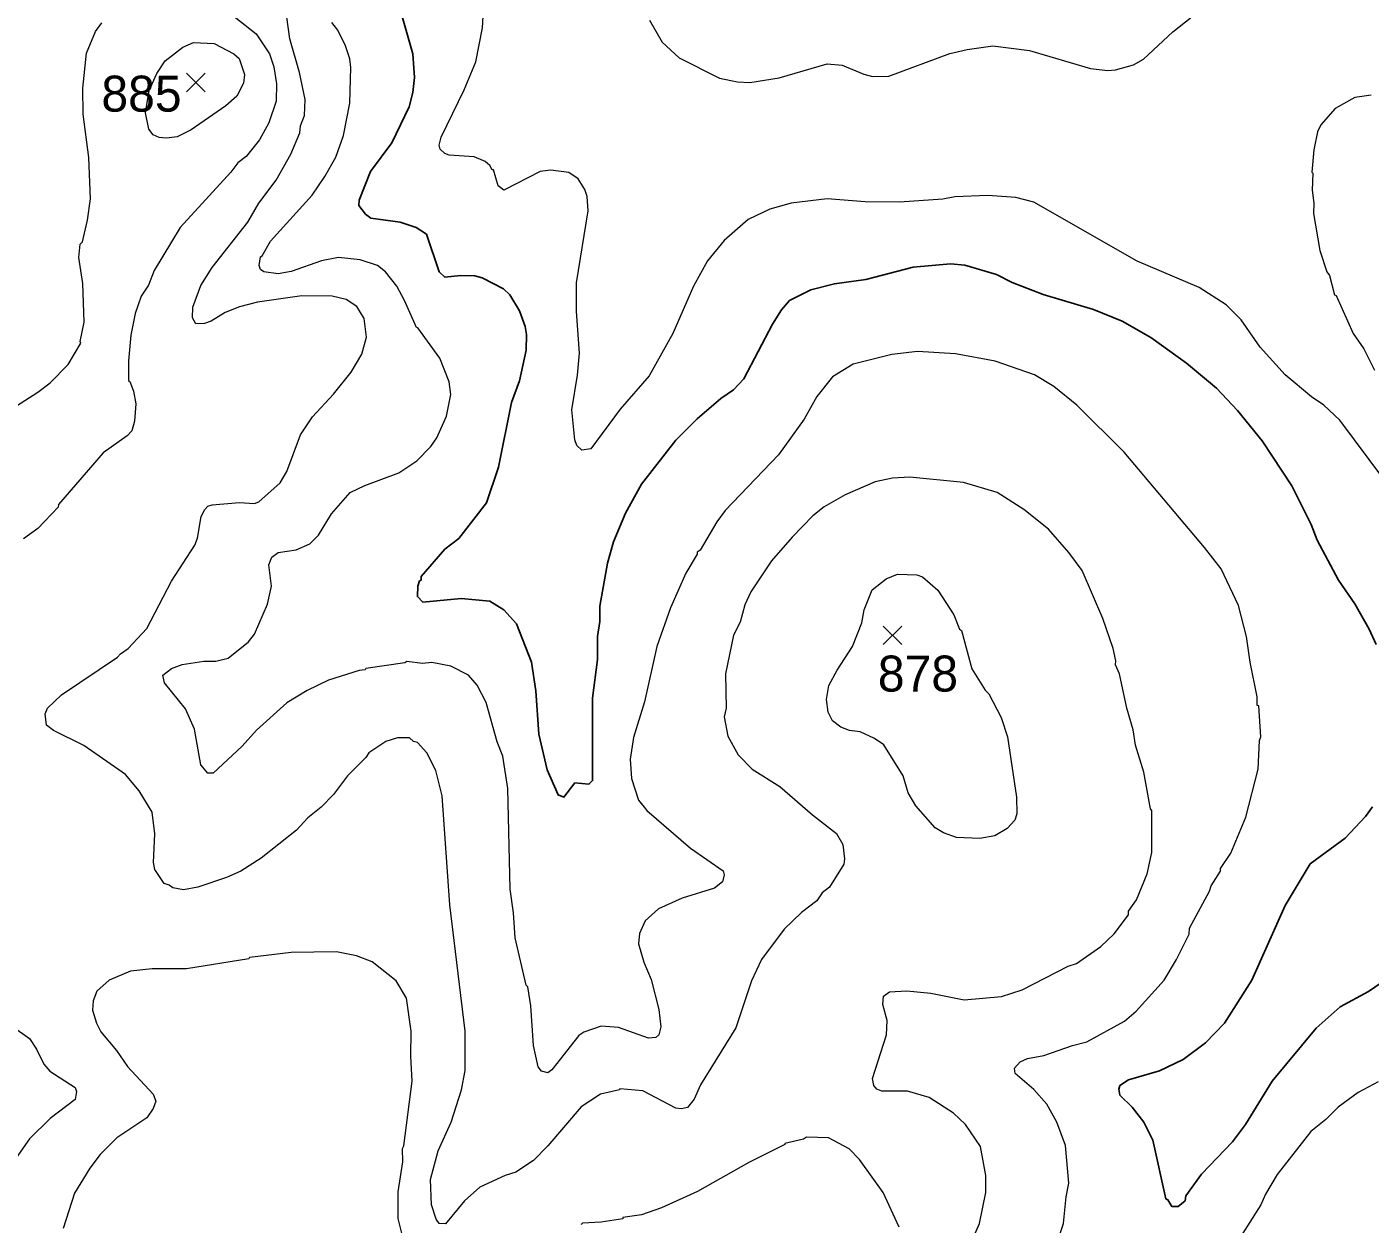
# Model space of a CAD drawing. Extents: x 265.7 to 292.1, y 7676.2 to 7704.2.
# Drawn here: x 270.421 to 273.408, y 7687.332 to 7689.995 of the extents above; entities that cross this region are included whole.
import ezdxf
from ezdxf.enums import TextEntityAlignment as Align

# ---------------------------------------------------------------- set-up
doc = ezdxf.new("R2010")
doc.units = 0
doc.header["$LTSCALE"] = 0.032
for name, color, linetype, lineweight in [('1', 7, 'Continuous', 25), ('2', 7, 'Continuous', 13), ('21', 7, 'Continuous', 25)]:
    doc.layers.add(name, color=color, linetype=linetype, lineweight=lineweight)
doc.layers.add('61', color=7, linetype='Continuous')

msp = doc.modelspace()

# ---------------------------------------------------------------- linework, layer by layer
at = {"layer": '1'}
for points in [[(271.2535, 7690.0225), (271.2791, 7689.9347), (271.283, 7689.8821), (271.2791, 7689.8486), (271.2711, 7689.8166), (271.232, 7689.7368), (271.1849, 7689.673), (271.1594, 7689.6092), (271.1586, 7689.5972), (271.1737, 7689.5781), (271.1857, 7689.5693), (271.2511, 7689.5605), (271.2863, 7689.5485), (271.3094, 7689.5334), (271.3373, 7689.4496), (271.3501, 7689.4376), (271.3852, 7689.4416), (271.4171, 7689.4408), (271.4331, 7689.4368), (271.481, 7689.4121), (271.4945, 7689.3985), (271.5161, 7689.3634), (271.5288, 7689.3283), (271.532, 7689.3107), (271.5312, 7689.2756), (271.5161, 7689.207), (271.4985, 7689.1591), (271.4698, 7689.0155), (271.4426, 7688.9357), (271.3812, 7688.8567), (271.3501, 7688.8327), (271.2974, 7688.7721), (271.2974, 7688.7641), (271.2942, 7688.7625), (271.2902, 7688.7506), (271.2894, 7688.7274), (271.3014, 7688.7154), (271.3868, 7688.7234), (271.4506, 7688.717), (271.4818, 7688.6979), (271.5097, 7688.6668), (271.5432, 7688.5814)], [(271.6397, 7688.3133), (271.6709, 7688.3101), (271.6788, 7688.3181), (271.6788, 7688.5016), (271.69, 7688.5878), (271.69, 7688.6389), (271.6948, 7688.6724), (271.6948, 7688.7059), (271.7124, 7688.8016), (271.7251, 7688.8495), (271.7523, 7688.9134), (271.7874, 7688.9772), (271.864, 7689.0753), (271.9118, 7689.1232), (271.9645, 7689.1679), (271.9924, 7689.187), (272.0156, 7689.2118), (272.0794, 7689.3331), (272.0994, 7689.365), (272.1169, 7689.3857), (272.164, 7689.4097), (272.2167, 7689.4232), (272.2869, 7689.4328), (272.3922, 7689.4599), (272.4752, 7689.4679), (272.5071, 7689.4647), (272.5774, 7689.444), (272.6125, 7689.4264), (272.6811, 7689.3993), (272.7928, 7689.3658), (272.8566, 7689.3402), (272.9205, 7689.3035), (273.0003, 7689.2469), (273.0665, 7689.191), (273.1136, 7689.1416), (273.1686, 7689.0737), (273.2341, 7688.974), (273.2772, 7688.8878), (273.2907, 7688.8527), (273.3378, 7688.7641), (273.3745, 7688.7115), (273.4064, 7688.6548), (273.4216, 7688.6213)], [(271.5432, 7688.5814), (271.5528, 7688.5176), (271.5591, 7688.4218), (271.5775, 7688.342), (271.6022, 7688.2869), (271.615, 7688.2813), (271.6397, 7688.3133)], [(273.4136, 7688.2598), (273.3984, 7688.2383), (273.353, 7688.1904), (273.2748, 7688.1329), (273.2197, 7688.0404), (273.1455, 7687.8744), (273.0848, 7687.7786), (273.0425, 7687.7348), (272.9923, 7687.698), (272.9396, 7687.6725), (272.871, 7687.6526), (272.8518, 7687.6398), (272.8494, 7687.6318), (272.8518, 7687.6183), (272.879, 7687.5919), (272.9053, 7687.5584), (272.9253, 7687.5185), (272.954, 7687.3884), (272.9588, 7687.3861), (272.9676, 7687.3709), (272.9811, 7687.3709), (272.9971, 7687.3837), (272.9987, 7687.3948), (273.033, 7687.4427), (273.1024, 7687.5145), (273.1311, 7687.5536), (273.1902, 7687.6494), (273.2883, 7687.7675), (273.3418, 7687.8153), (273.4048, 7687.8489), (273.4471, 7687.8784)]]:
    msp.add_lwpolyline(points, dxfattribs=at)
at = {"layer": '2'}
for points in [[(271.469, 7689.6411), (271.4586, 7689.677), (271.4554, 7689.677), (271.4506, 7689.6866), (271.4403, 7689.6953), (271.4155, 7689.7057), (271.3597, 7689.7089), (271.3501, 7689.7129), (271.3397, 7689.7225), (271.3373, 7689.7312), (271.3421, 7689.7496), (271.3932, 7689.8549), (271.4195, 7689.9172), (271.4339, 7689.9922), (271.4363, 7690.0321)], [(270.347, 7689.12), (270.4452, 7689.1823), (270.4723, 7689.203), (270.5122, 7689.2437), (270.5409, 7689.2908), (270.5394, 7689.2948), (270.5481, 7689.3379), (270.5449, 7689.424), (270.5362, 7689.4815), (270.5394, 7689.511), (270.5441, 7689.5166), (270.5553, 7689.5645), (270.5617, 7689.6124), (270.5585, 7689.7041), (270.5457, 7689.8007), (270.5449, 7689.8581), (270.5529, 7689.9363), (270.5729, 7689.9842), (270.5872, 7690.0034)], [(270.8715, 7690.0256), (270.9304, 7689.9794), (270.9599, 7689.9347), (270.9695, 7689.906), (270.9758, 7689.8677), (270.975, 7689.8294), (270.9591, 7689.7815), (270.9383, 7689.7432), (270.908, 7689.7065), (270.8897, 7689.6922), (270.8745, 7689.6714), (270.7612, 7689.5485), (270.7037, 7689.4528), (270.691, 7689.4201), (270.675, 7689.3953), (270.6614, 7689.357), (270.6519, 7689.3091), (270.6463, 7689.2517), (270.6463, 7689.2078), (270.6495, 7689.2062), (270.6575, 7689.1847), (270.663, 7689.1559), (270.6598, 7689.1176), (270.6543, 7689.0961), (270.6439, 7689.0849), (270.5904, 7689.0474), (270.4907, 7688.9325), (270.4899, 7688.9261), (270.4452, 7688.879), (270.4133, 7688.8559)], [(271.0293, 7689.0873), (271.0556, 7689.1272), (271.1027, 7689.1775), (271.1418, 7689.2269), (271.1658, 7689.2668), (271.1761, 7689.3044), (271.1705, 7689.3458), (271.1546, 7689.373), (271.1306, 7689.3881), (271.0995, 7689.3953), (271.0325, 7689.3961), (270.9336, 7689.3825), (270.8937, 7689.3722), (270.8617, 7689.3594), (270.8306, 7689.3403), (270.8155, 7689.3347), (270.7963, 7689.3339), (270.7891, 7689.3474), (270.7899, 7689.3714), (270.8075, 7689.4193), (270.833, 7689.4592), (270.912, 7689.5605), (270.9367, 7689.6028), (270.975, 7689.6539), (271.0078, 7689.7113), (271.0277, 7689.7592), (271.0293, 7689.7743), (271.0381, 7689.7975), (271.0397, 7689.8334), (271.0269, 7689.8932), (271.0054, 7689.9683), (270.999, 7690.0161)], [(271.1618, 7689.4767), (271.1139, 7689.4815), (271.0756, 7689.4743), (271.0086, 7689.4504), (270.9798, 7689.4456), (270.9479, 7689.4496), (270.9399, 7689.4552), (270.9375, 7689.4639), (270.9399, 7689.4831), (270.9439, 7689.4855), (270.9623, 7689.5182), (271.0548, 7689.6203), (271.0836, 7689.6618), (271.1075, 7689.7049), (271.1251, 7689.7528), (271.1386, 7689.8246), (271.141, 7689.9044), (271.1386, 7689.9236), (271.129, 7689.9523), (271.1123, 7689.9874), (271.0987, 7690.0042)], [(271.8057, 7690.0097), (271.8336, 7689.9603), (271.8712, 7689.926), (271.9613, 7689.8805), (272.0012, 7689.8725), (272.0284, 7689.8709), (272.0938, 7689.8813), (272.2007, 7689.9124), (272.2342, 7689.9092), (272.2821, 7689.8893), (272.3013, 7689.8845), (272.338, 7689.8853), (272.4736, 7689.9355), (272.5119, 7689.9443), (272.5694, 7689.9523), (272.6508, 7689.9419), (272.7864, 7689.902), (272.8247, 7689.8972), (272.8423, 7689.8988), (272.8822, 7689.91), (272.9045, 7689.9228), (272.9699, 7689.9834), (273.0122, 7690.0169)], [(273.4104, 7689.843), (273.3745, 7689.8374), (273.3306, 7689.8134), (273.2987, 7689.7767), (273.2915, 7689.7608), (273.2835, 7689.7209), (273.2788, 7689.6714), (273.2812, 7689.669), (273.2796, 7689.6315), (273.2835, 7689.6028), (273.2827, 7689.5796), (273.2963, 7689.4975), (273.3123, 7689.4496), (273.3179, 7689.4416), (273.329, 7689.3985), (273.333, 7689.3969), (273.3705, 7689.3123), (273.3945, 7689.2788), (273.4184, 7689.2309)], [(271.6613, 7689.6331), (271.6469, 7689.6563), (271.6262, 7689.6706), (271.5863, 7689.6762), (271.5623, 7689.673), (271.4818, 7689.6315), (271.469, 7689.6411)], [(273.4391, 7688.9884), (273.341, 7689.12), (273.3051, 7689.1535), (273.278, 7689.1719), (273.2197, 7689.2206), (273.1639, 7689.282), (273.1216, 7689.3427), (273.088, 7689.3762), (273.0282, 7689.4153), (272.8902, 7689.4735), (272.6603, 7689.6044), (272.6204, 7689.6148), (272.5582, 7689.6195), (272.4848, 7689.6163), (272.4577, 7689.6116), (272.3619, 7689.6044), (272.2853, 7689.6052), (272.2007, 7689.6124), (272.1209, 7689.6028), (272.073, 7689.5892), (272.0252, 7689.5661), (271.9717, 7689.5198), (271.9342, 7689.4743), (271.9031, 7689.4177), (271.8576, 7689.3123), (271.8049, 7689.2182), (271.7403, 7689.144), (271.6749, 7689.0562), (271.6549, 7689.053), (271.6437, 7689.0634), (271.6397, 7689.0761), (271.6326, 7689.1432), (271.6453, 7689.2198), (271.6501, 7689.2692), (271.6429, 7689.3618), (271.6429, 7689.4256), (271.6693, 7689.5852), (271.6669, 7689.6172), (271.6613, 7689.6331)], [(271.2902, 7689.3251), (271.287, 7689.3259), (271.2607, 7689.3857), (271.2432, 7689.4177), (271.2184, 7689.4496), (271.2001, 7689.4639), (271.1618, 7689.4767)], [(271.9118, 7688.8216), (271.8863, 7688.7793), (271.852, 7688.7027), (271.8217, 7688.6165), (271.7945, 7688.4936), (271.7698, 7688.4138), (271.7626, 7688.3659), (271.7658, 7688.3229), (271.781, 7688.275), (271.7993, 7688.2518), (271.8967, 7688.1681), (271.9693, 7688.1178), (271.9717, 7688.109), (271.9677, 7688.093), (271.9502, 7688.0787), (271.8783, 7688.0571), (271.8257, 7688.0332), (271.7961, 7688.0061), (271.7834, 7687.9781), (271.781, 7687.955), (271.793, 7687.9143), (271.8089, 7687.876), (271.8265, 7687.809), (271.8305, 7687.7707), (271.8265, 7687.7531), (271.8193, 7687.7467), (271.8033, 7687.7451), (271.7363, 7687.7691), (271.698, 7687.7723), (271.6597, 7687.7587), (271.6485, 7687.7515), (271.5879, 7687.6749), (271.5791, 7687.6685), (271.5655, 7687.6717), (271.5576, 7687.6813), (271.5472, 7687.7292), (271.5416, 7687.817), (271.5352, 7687.8592), (271.5312, 7687.8632), (271.5065, 7687.9686), (271.5033, 7688.0244), (271.4953, 7688.0771), (271.4905, 7688.3005), (271.4794, 7688.3723), (271.4666, 7688.4043), (271.4418, 7688.492), (271.4219, 7688.5303), (271.4028, 7688.5527), (271.3637, 7688.5726), (271.3214, 7688.5806), (271.3006, 7688.579), (271.2655, 7688.583), (271.2615, 7688.5798), (271.1745, 7688.5678), (271.1729, 7688.5646), (271.1594, 7688.563), (271.0916, 7688.5415), (271.0437, 7688.5184), (270.999, 7688.4912), (270.9312, 7688.4306), (270.8992, 7688.3947), (270.8346, 7688.3348), (270.8234, 7688.3348), (270.8075, 7688.3532), (270.7931, 7688.433), (270.7732, 7688.4777), (270.7269, 7688.5359), (270.7229, 7688.5527), (270.742, 7688.5678), (270.766, 7688.5766), (270.8139, 7688.5838), (270.841, 7688.5838), (270.8681, 7688.5902), (270.9136, 7688.6269), (270.9272, 7688.6436), (270.9559, 7688.7107), (270.9647, 7688.7506), (270.9591, 7688.7984), (270.9655, 7688.8152), (270.9798, 7688.8256), (271.0197, 7688.8312), (271.0501, 7688.8447), (271.0692, 7688.8639), (271.0979, 7688.9118), (271.1394, 7688.9588), (271.1721, 7688.9748), (271.248, 7689.0027), (271.2878, 7689.0298), (271.319, 7689.061), (271.3325, 7689.0809), (271.3541, 7689.1288), (271.3636, 7689.1767), (271.3597, 7689.2054), (271.3389, 7689.2581), (271.2902, 7689.3251)], [(272.697, 7687.2424), (272.7266, 7687.3334), (272.7322, 7687.3924), (272.7385, 7687.4228), (272.7306, 7687.5065), (272.7114, 7687.5584), (272.6891, 7687.5983), (272.6603, 7687.631), (272.6188, 7687.6669), (272.6172, 7687.6789), (272.63, 7687.6925), (272.646, 7687.7004), (272.6827, 7687.7068), (272.7465, 7687.7292), (272.7784, 7687.7371), (272.8622, 7687.7834), (272.8878, 7687.8058), (272.95, 7687.8744), (272.9779, 7687.9207), (273.0059, 7687.9765), (273.0067, 7687.9901), (273.0513, 7688.0723), (273.0545, 7688.0843), (273.0753, 7688.117), (273.0753, 7688.1226), (273.0984, 7688.1569), (273.1319, 7688.2367), (273.1591, 7688.3436), (273.1623, 7688.4074), (273.1654, 7688.4154), (273.1607, 7688.4848), (273.1575, 7688.4856), (273.1575, 7688.5048), (273.1415, 7688.5814), (273.1335, 7688.6389), (273.116, 7688.7075), (273.0769, 7688.7889), (273.0402, 7688.8367), (272.8614, 7689.049), (272.7561, 7689.1535), (272.705, 7689.195), (272.6619, 7689.2206), (272.5742, 7689.2509), (272.4864, 7689.2676), (272.4018, 7689.2724), (272.3444, 7689.266), (272.2582, 7689.2445), (272.2127, 7689.2166), (272.1776, 7689.1727), (272.1496, 7689.1224)], [(272.1496, 7689.1224), (272.0922, 7689.0426), (271.9741, 7688.9189), (271.9549, 7688.8934), (271.9182, 7688.8304), (271.9118, 7688.8264), (271.9118, 7688.8216)], [(270.833, 7688.9317), (270.8937, 7688.9365), (270.9272, 7688.9349), (270.9367, 7688.9381), (270.9838, 7688.9804), (270.999, 7689.0059), (271.0293, 7689.0873)], [(272.4936, 7687.2273), (272.5398, 7687.3334), (272.5534, 7687.402), (272.5534, 7687.4403), (272.5414, 7687.5042), (272.5087, 7687.5536), (272.4816, 7687.5784), (272.4273, 7687.6135), (272.3795, 7687.6278), (272.322, 7687.6278), (272.3108, 7687.6318), (272.3044, 7687.6398), (272.3013, 7687.6558), (272.3324, 7687.7531), (272.334, 7687.785), (272.3244, 7687.8201), (272.326, 7687.8385), (272.3396, 7687.8481), (272.3779, 7687.8505), (272.4313, 7687.8457), (272.5055, 7687.8305), (272.5885, 7687.8377), (272.6348, 7687.8529), (272.7369, 7687.9055), (272.7553, 7687.9111), (272.8096, 7687.9494), (272.8391, 7687.9773), (272.871, 7688.0196), (272.871, 7688.0276), (272.8886, 7688.0531), (272.9125, 7688.1106), (272.9229, 7688.1585), (272.9229, 7688.2518), (272.9197, 7688.2558), (272.9053, 7688.3372), (272.8862, 7688.3971), (272.8814, 7688.4314), (272.867, 7688.4793), (272.851, 7688.5559), (272.8423, 7688.5758), (272.8431, 7688.5846), (272.8367, 7688.6117), (272.8135, 7688.6787), (272.7681, 7688.7857), (272.7385, 7688.8256), (272.6931, 7688.8774), (272.638, 7688.9213), (272.579, 7688.9588), (272.5039, 7688.9812), (272.3842, 7688.9931), (272.3459, 7688.9907), (272.3076, 7688.9828), (272.2406, 7688.954), (272.1943, 7688.9269)], [(272.0068, 7688.6708), (271.9924, 7688.642), (271.9749, 7688.5559), (271.9757, 7688.4793), (271.9717, 7688.4601), (271.9797, 7688.417), (272.0028, 7688.3755), (272.0339, 7688.3436), (272.0954, 7688.3053), (272.168, 7688.2423), (272.2215, 7688.2008), (272.2358, 7688.176), (272.239, 7688.1441), (272.2374, 7688.1321), (272.2055, 7688.0811), (272.1895, 7688.0683), (272.1776, 7688.0508), (272.1433, 7688.0252), (272.105, 7687.9877), (272.0547, 7687.9207), (272.0323, 7687.8728), (271.9972, 7687.7683), (271.919, 7687.6414), (271.9047, 7687.6095), (271.8903, 7687.5911), (271.8767, 7687.5879), (271.864, 7687.5895), (271.7906, 7687.6286), (271.7395, 7687.6326), (271.7387, 7687.6302), (271.6964, 7687.6206), (271.6533, 7687.5927), (271.5791, 7687.5057), (271.5472, 7687.473), (271.5081, 7687.4475), (271.4841, 7687.4403), (271.4283, 7687.414), (271.394, 7687.3837), (271.3517, 7687.3326), (271.3373, 7687.3334), (271.3309, 7687.343), (271.3206, 7687.3749), (271.3182, 7687.4307), (271.3357, 7687.4946), (271.3644, 7687.5584), (271.3876, 7687.6302), (271.3956, 7687.6733), (271.3956, 7687.7611), (271.3613, 7688.042), (271.3445, 7688.2846), (271.3301, 7688.3404), (271.3102, 7688.3803), (271.2894, 7688.4027), (271.2807, 7688.405), (271.2719, 7688.413), (271.2448, 7688.413), (271.2192, 7688.405), (271.1809, 7688.3803), (271.1745, 7688.3699), (271.1338, 7688.3292), (271.1027, 7688.2877), (271.0748, 7688.259), (271.0453, 7688.2351), (271.0205, 7688.2079), (270.9415, 7688.1457), (270.8968, 7688.117), (270.8649, 7688.1026), (270.8011, 7688.0811), (270.7692, 7688.0755), (270.7452, 7688.0795), (270.7372, 7688.0859), (270.7261, 7688.0891), (270.7053, 7688.1202), (270.7021, 7688.1361), (270.7053, 7688.2), (270.6989, 7688.2479), (270.6702, 7688.2957), (270.6399, 7688.3316), (270.5473, 7688.3963), (270.4795, 7688.4298), (270.4643, 7688.4418), (270.4612, 7688.4665), (270.4667, 7688.4793), (270.4979, 7688.5088), (270.6223, 7688.5926), (270.6287, 7688.6005), (270.6455, 7688.6117), (270.687, 7688.6564), (270.742, 7688.7617), (270.7939, 7688.8415), (270.8003, 7688.8575), (270.8083, 7688.9054), (270.8162, 7688.9213), (270.8234, 7688.9285), (270.833, 7688.9317)], [(272.1943, 7688.9269), (272.1688, 7688.907), (272.1225, 7688.8599), (272.077, 7688.8072), (272.0307, 7688.7378), (272.0172, 7688.7091), (272.0068, 7688.6708)], [(271.2679, 7687.2584), (271.2463, 7687.3446), (271.2464, 7687.4036), (271.2567, 7687.4706), (271.2559, 7687.5002), (271.2591, 7687.5057), (271.2775, 7687.6494), (271.2743, 7687.7052), (271.2751, 7687.7611), (271.2647, 7687.8345), (271.2416, 7687.8728), (271.1889, 7687.9151), (271.1538, 7687.9287), (271.1091, 7687.9374), (271.0086, 7687.9358), (270.916, 7687.9247), (270.9144, 7687.9215), (270.7756, 7687.8999), (270.699, 7687.8999), (270.6511, 7687.8943), (270.6032, 7687.8744), (270.5761, 7687.8497), (270.5681, 7687.8281), (270.5665, 7687.8074), (270.5753, 7687.7786), (270.5848, 7687.7595), (270.6199, 7687.718), (270.6447, 7687.6821), (270.7013, 7687.6207), (270.7077, 7687.6055), (270.7013, 7687.5887), (270.687, 7687.568), (270.6208, 7687.5241), (270.5832, 7687.4866), (270.5609, 7687.4563), (270.5266, 7687.4004), (270.5011, 7687.3222)], [(270.3877, 7687.7723), (270.4261, 7687.7443), (270.442, 7687.7212), (270.458, 7687.6877), (270.4715, 7687.6717), (270.5282, 7687.6358), (270.5306, 7687.627), (270.5282, 7687.6087), (270.4723, 7687.5664), (270.426, 7687.5217), (270.3758, 7687.4499)], [(273.4264, 7687.6486), (273.3817, 7687.6246), (273.337, 7687.5919), (273.3099, 7687.5648), (273.2764, 7687.5377), (273.2014, 7687.4419), (273.1758, 7687.3988), (273.1654, 7687.3749), (273.0761, 7687.2344)], [(272.3611, 7687.3254), (272.3252, 7687.402), (272.2725, 7687.4754), (272.2494, 7687.4994), (272.2039, 7687.5241), (272.1544, 7687.5249), (272.1481, 7687.5209), (272.1066, 7687.5113), (272.1066, 7687.5089), (272.0268, 7687.469), (271.9119, 7687.4044), (271.8321, 7687.3677), (271.7874, 7687.3525), (271.7459, 7687.3469), (271.7459, 7687.3438), (271.698, 7687.3358), (271.6565, 7687.3342), (271.6533, 7687.331)]]:
    msp.add_lwpolyline(points, dxfattribs=at)
for points in [[(270.6841, 7689.8037), (270.6922, 7689.8531), (270.7097, 7689.8906), (270.7278, 7689.9187), (270.7676, 7689.9491), (270.7915, 7689.9595), (270.837, 7689.9579), (270.8809, 7689.9347), (270.8929, 7689.9244), (270.9048, 7689.8885), (270.9024, 7689.8693), (270.8873, 7689.8406), (270.8633, 7689.819), (270.7859, 7689.7656), (270.7548, 7689.7504), (270.7309, 7689.7472), (270.7149, 7689.7488), (270.7013, 7689.7544), (270.6918, 7689.7672)], [(272.5877, 7688.4585), (272.6021, 7688.4154), (272.622, 7688.2814), (272.6228, 7688.2447), (272.618, 7688.2303), (272.6013, 7688.2119), (272.5734, 7688.1952), (272.5406, 7688.1896), (272.488, 7688.192), (272.4593, 7688.2024), (272.4409, 7688.2135), (272.3978, 7688.2622), (272.381, 7688.2909), (272.3699, 7688.3292), (272.3268, 7688.3979), (272.306, 7688.4122), (272.2741, 7688.4266), (272.2502, 7688.4298), (272.231, 7688.437), (272.2127, 7688.4513), (272.2031, 7688.4705), (272.1991, 7688.4984), (272.2047, 7688.5295), (272.2231, 7688.5638), (272.2574, 7688.6165), (272.2781, 7688.6692), (272.2829, 7688.6979), (272.3005, 7688.7426), (272.3316, 7688.7673), (272.3571, 7688.7777), (272.4002, 7688.7761), (272.413, 7688.7713), (272.4465, 7688.7418), (272.4824, 7688.6867), (272.4952, 7688.6548), (272.4992, 7688.6524), (272.5223, 7688.567), (272.5518, 7688.5192), (272.5606, 7688.5112)]]:
    msp.add_lwpolyline(points, close=True, dxfattribs=at)
at = {"layer": '21'}
for p, q in [((270.7757, 7689.8914), (270.8169, 7689.8502)), ((270.8169, 7689.8914), (270.7757, 7689.8502)), ((272.3255, 7688.662), (272.3667, 7688.6208)), ((272.3667, 7688.662), (272.3255, 7688.6208))]:
    msp.add_line(p, q, dxfattribs=at)

# ---------------------------------------------------------------- texts
at = {"layer": '61'}
for s, p in [('885', (270.6755, 7689.8061)), ('878', (272.4026, 7688.5163))]:
    msp.add_text(s, height=0.08, dxfattribs=at).set_placement(p, align=Align.CENTER)

doc.saveas('drawing.dxf')
